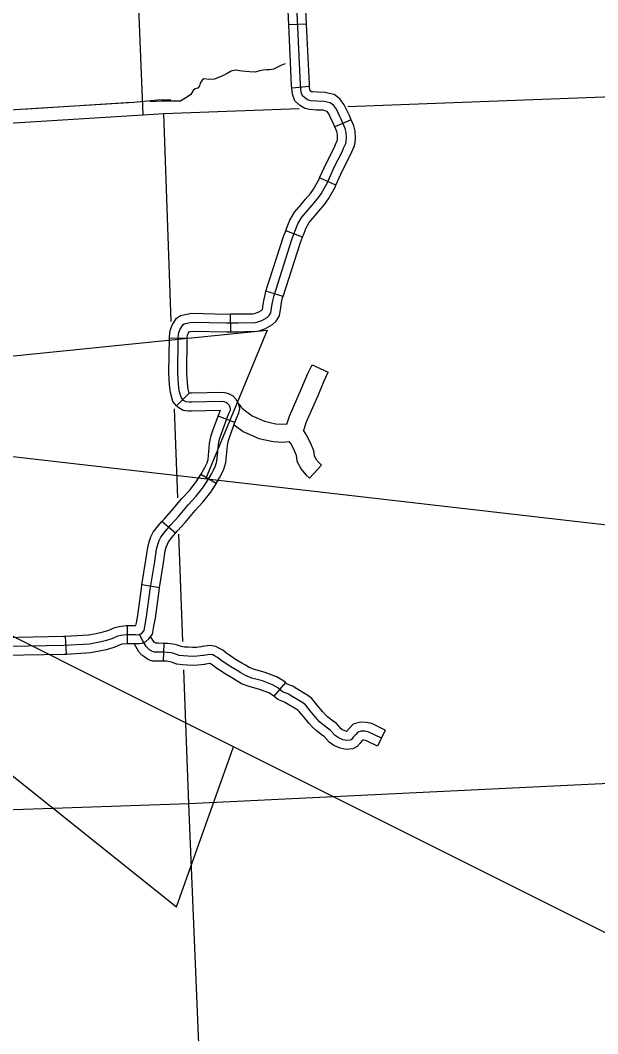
# Model space of a CAD drawing. Extents: x -5566 to 1759129, y -3726 to 731467.
# Drawn here: x -4779.6 to -4742.8, y 214.9 to 279.5 of the extents above; entities that cross this region are included whole.
import ezdxf

# ---------------------------------------------------------------- set-up
doc = ezdxf.new("R2010")
doc.units = 0
doc.layers.add('Default', color=7, linetype='Continuous')

msp = doc.modelspace()

# ---------------------------------------------------------------- linework, layer by layer
at = {"layer": 'Default'}
for p, q in [((-4761.349, 279.302), (-4762.487, 279.248)), ((-4761.155, 275.318), (-4762.29, 275.222)), ((-4758.505, 273.196), (-4759.553, 272.749)), ((-4759.478, 269.029), (-4760.519, 269.493)), ((-4761.617, 265.712), (-4762.681, 266.12)), ((-4762.854, 261.931), (-4763.939, 262.28)), ((-4766.177, 259.682), (-4766.2, 260.821)), ((-4768.961, 259.264), (-4770.1, 259.279)), ((-4768.836, 255.767), (-4769.645, 254.968)), ((-4765.916, 253.898), (-4766.983, 254.296)), ((-4767.115, 250.011), (-4768.093, 250.595)), ((-4769.717, 246.837), (-4770.575, 247.587)), ((-4770.725, 243.366), (-4771.85, 243.549)), ((-4772.768, 239.808), (-4772.768, 240.947)), ((-4776.659, 239.138), (-4776.727, 240.275)), ((-4770.463, 239.817), (-4770.486, 238.678)), ((-4762.698, 237.315), (-4763.442, 236.452)), ((-4756.331, 234.279), (-4756.83, 233.255))]:
    msp.add_line(p, q, dxfattribs=at)
for points in [[(-4771.764, 273.516), (-4773.376, 313.42)], [(-4769.52, 256.352), (-4769.561, 257.052), (-4769.53, 259.321), (-4769.499, 259.63), (-4769.417, 259.847), (-4769.221, 260.146), (-4769.149, 260.197), (-4768.881, 260.259), (-4768.644, 260.3), (-4766.45, 260.246), (-4765.721, 260.261), (-4765.263, 260.271), (-4764.727, 260.264), (-4764.521, 260.3), (-4764.212, 260.414), (-4763.861, 260.604), (-4763.727, 260.733), (-4763.624, 260.898), (-4763.557, 261.331), (-4763.501, 261.656), (-4763.428, 262.007), (-4762.284, 265.564), (-4762.047, 266.183), (-4761.903, 266.564), (-4761.656, 266.987), (-4761.243, 267.461), (-4761.001, 267.75), (-4760.656, 268.157), (-4760.429, 268.477), (-4760.042, 269.163), (-4759.573, 270.214), (-4759.089, 271.168), (-4758.986, 271.395), (-4758.857, 271.689), (-4758.821, 271.838), (-4758.8, 272.05), (-4758.824, 272.385), (-4758.888, 272.643), (-4759.142, 273.237), (-4759.244, 273.452), (-4759.337, 273.647), (-4759.45, 273.874), (-4759.634, 274.14), (-4759.839, 274.284), (-4760.048, 274.334), (-4760.229, 274.376), (-4760.691, 274.386), (-4761.071, 274.417), (-4761.245, 274.458), (-4761.468, 274.592), (-4761.615, 274.725), (-4761.697, 274.961), (-4761.738, 275.443), (-4762.598, 293.694)], [(-4762.487, 279.248), (-4762.676, 283.253)], [(-4761.349, 279.302), (-4761.538, 283.307)], [(-4762.29, 275.222), (-4762.306, 275.406), (-4762.487, 279.248)], [(-4761.155, 275.318), (-4761.169, 275.481), (-4761.349, 279.302)], [(-4762.726, 276.78), (-4762.948, 276.693), (-4763.465, 276.44), (-4763.717, 276.394), (-4763.889, 276.383), (-4764.118, 276.357), (-4764.323, 276.316), (-4764.649, 276.24), (-4764.99, 276.254), (-4765.462, 276.301), (-4765.893, 276.357), (-4766.16, 276.295), (-4766.406, 276.162), (-4766.765, 275.987), (-4767.231, 275.796), (-4767.55, 275.771), (-4767.893, 275.813), (-4768.019, 275.733), (-4768.135, 275.547), (-4768.183, 275.362), (-4768.292, 275.214), (-4768.458, 275.171), (-4768.582, 275.064), (-4768.728, 274.812), (-4768.884, 274.708), (-4769.386, 274.383)], [(-4758.505, 273.196), (-4758.623, 273.471), (-4758.73, 273.696), (-4758.824, 273.896), (-4758.958, 274.165), (-4759.224, 274.548), (-4759.601, 274.812), (-4759.917, 274.888), (-4760.158, 274.944), (-4760.662, 274.955), (-4760.982, 274.981), (-4761.028, 274.992), (-4761.125, 275.05), (-4761.135, 275.081), (-4761.155, 275.318)], [(-4759.553, 272.749), (-4759.661, 273.002), (-4759.759, 273.208), (-4759.849, 273.398), (-4759.941, 273.583), (-4760.044, 273.732), (-4760.078, 273.755), (-4760.179, 273.78), (-4760.3, 273.808), (-4760.721, 273.817), (-4761.16, 273.853), (-4761.462, 273.924), (-4761.809, 274.132), (-4762.105, 274.401), (-4762.258, 274.842), (-4762.29, 275.222)], [(-4758.71, 274.047), (-4740.138, 274.76)], [(-4770.006, 274.469), (-4770.83, 274.454), (-4772.357, 274.303), (-4780.293, 273.805)], [(-4776.506, 274.043), (-4779.508, 273.854)], [(-4772.504, 274.294), (-4775.506, 274.106)], [(-4769.386, 274.383), (-4770.589, 274.383), (-4771.353, 274.349)], [(-4794.309, 272.254), (-4793.936, 272.265), (-4780.003, 273.018), (-4771.764, 273.516), (-4770.454, 273.595), (-4761.83, 273.927)], [(-4769.976, 260.348), (-4770.454, 273.595)], [(-4760.519, 269.493), (-4760.088, 270.459), (-4759.602, 271.415), (-4759.506, 271.627), (-4759.399, 271.871), (-4759.384, 271.933), (-4759.372, 272.058), (-4759.388, 272.295), (-4759.43, 272.461), (-4759.553, 272.749)], [(-4759.478, 269.029), (-4759.059, 269.969), (-4758.576, 270.921), (-4758.466, 271.163), (-4758.315, 271.506), (-4758.258, 271.743), (-4758.229, 272.042), (-4758.259, 272.474), (-4758.346, 272.825), (-4758.505, 273.196)], [(-4762.681, 266.12), (-4762.579, 266.385), (-4762.419, 266.811), (-4762.12, 267.321), (-4761.676, 267.831), (-4761.436, 268.117), (-4761.106, 268.507), (-4760.911, 268.782), (-4760.552, 269.419), (-4760.519, 269.493)], [(-4761.617, 265.712), (-4761.515, 265.98), (-4761.387, 266.318), (-4761.191, 266.653), (-4760.81, 267.091), (-4760.566, 267.383), (-4760.205, 267.808), (-4759.947, 268.171), (-4759.533, 268.906), (-4759.478, 269.03)], [(-4763.939, 262.28), (-4762.822, 265.753), (-4762.681, 266.12)], [(-4762.854, 261.931), (-4761.747, 265.375), (-4761.617, 265.712)], [(-4766.2, 260.821), (-4765.733, 260.831), (-4765.265, 260.84), (-4764.773, 260.834), (-4764.669, 260.853), (-4764.447, 260.934), (-4764.201, 261.068), (-4764.173, 261.095), (-4764.169, 261.101), (-4764.119, 261.424), (-4764.06, 261.763), (-4763.98, 262.152), (-4763.939, 262.28)], [(-4766.177, 259.682), (-4765.71, 259.692), (-4765.261, 259.701), (-4764.681, 259.694), (-4764.373, 259.748), (-4763.976, 259.893), (-4763.522, 260.141), (-4763.282, 260.372), (-4763.079, 260.696), (-4762.995, 261.239), (-4762.941, 261.55), (-4762.877, 261.862), (-4762.854, 261.931)], [(-4770.1, 259.279), (-4770.099, 259.353), (-4770.059, 259.762), (-4769.927, 260.107), (-4769.639, 260.547), (-4769.388, 260.727), (-4768.994, 260.817), (-4768.686, 260.871), (-4766.449, 260.816), (-4766.2, 260.821)], [(-4809.845, 255.135), (-4763.861, 259.783), (-4767.799, 250.297)], [(-4769.645, 254.968), (-4769.871, 255.236), (-4770.029, 255.81), (-4770.088, 256.302), (-4770.131, 257.039), (-4770.1, 259.279)], [(-4768.836, 255.767), (-4768.908, 256.029), (-4768.952, 256.403), (-4768.991, 257.065), (-4768.961, 259.264)], [(-4768.961, 259.264), (-4768.961, 259.288), (-4768.94, 259.498), (-4768.907, 259.586), (-4768.843, 259.683), (-4768.768, 259.701), (-4768.602, 259.729), (-4766.451, 259.677), (-4766.177, 259.682)], [(-4765.678, 255.078), (-4765.52, 254.869), (-4765.447, 254.804), (-4765.254, 254.636), (-4764.819, 254.325), (-4764.038, 253.979), (-4763.32, 253.826), (-4762.904, 253.789), (-4762.656, 253.82), (-4762.598, 253.826), (-4762.558, 253.93), (-4762.431, 254.302), (-4761.67, 256.072), (-4761.264, 257.031), (-4761.002, 257.588), (-4759.971, 257.102)], [(-4761.557, 253.36), (-4761.487, 253.539), (-4761.367, 253.892), (-4760.622, 255.625), (-4760.224, 256.566), (-4759.971, 257.102)], [(-4770.011, 247.367), (-4769.525, 247.905), (-4768.886, 248.678), (-4768.391, 249.194), (-4767.927, 249.792), (-4767.608, 250.297), (-4767.402, 250.643), (-4767.309, 250.818), (-4767.154, 251.132), (-4767.072, 251.442), (-4766.969, 252.482), (-4766.938, 252.668), (-4766.881, 252.91), (-4766.783, 253.204), (-4766.325, 254.431), (-4766.211, 254.689), (-4766.196, 254.781), (-4766.216, 254.874), (-4766.299, 255.024), (-4766.387, 255.117), (-4766.505, 255.178), (-4766.603, 255.214), (-4766.753, 255.239), (-4768.681, 255.194), (-4768.841, 255.197), (-4769.039, 255.221), (-4769.19, 255.311), (-4769.355, 255.507), (-4769.468, 255.919), (-4769.52, 256.352)], [(-4765.916, 253.898), (-4765.797, 254.216), (-4765.661, 254.525), (-4765.616, 254.797), (-4765.678, 255.078), (-4765.835, 255.362), (-4766.038, 255.577), (-4766.274, 255.7), (-4766.457, 255.768), (-4766.714, 255.81), (-4768.683, 255.764), (-4768.836, 255.767)], [(-4548.128, 124.257), (-4548.128, 124.257), (-4809.846, 255.135)], [(-4442.574, 212.873), (-4809.846, 255.135)], [(-4809.845, 255.135), (-4769.64, 223.009), (-4766.011, 233.229)], [(-4769.571, 249.097), (-4769.775, 254.776)], [(-4766.983, 254.296), (-4766.853, 254.645), (-4766.843, 254.667), (-4768.679, 254.625), (-4768.88, 254.628), (-4769.227, 254.671), (-4769.564, 254.87), (-4769.645, 254.968)], [(-4768.093, 250.595), (-4767.898, 250.922), (-4767.816, 251.077), (-4767.69, 251.333), (-4767.634, 251.544), (-4767.534, 252.557), (-4767.497, 252.779), (-4767.43, 253.065), (-4767.32, 253.394), (-4766.983, 254.296)], [(-4767.115, 250.011), (-4766.905, 250.363), (-4766.802, 250.559), (-4766.619, 250.932), (-4766.51, 251.34), (-4766.404, 252.407), (-4766.379, 252.556), (-4766.333, 252.755), (-4766.246, 253.014), (-4765.916, 253.898)], [(-4765.972, 253.749), (-4765.387, 253.33), (-4764.391, 252.89), (-4763.489, 252.697), (-4762.884, 252.644), (-4762.481, 252.694)], [(-4761.557, 253.36), (-4761.373, 253.123), (-4761.101, 252.579), (-4760.909, 252.105), (-4760.872, 251.787), (-4760.754, 251.57), (-4760.578, 251.356), (-4760.393, 251.189)], [(-4762.481, 252.694), (-4762.342, 252.514), (-4762.14, 252.109), (-4762.023, 251.82), (-4761.977, 251.437), (-4761.703, 250.932), (-4761.405, 250.568), (-4761.157, 250.344), (-4760.393, 251.189)], [(-4770.575, 247.587), (-4770.436, 247.746), (-4769.956, 248.277), (-4769.312, 249.058), (-4768.823, 249.567), (-4768.394, 250.12), (-4768.093, 250.595), (-4768.094, 250.595)], [(-4769.717, 246.837), (-4769.585, 246.989), (-4769.094, 247.533), (-4768.46, 248.299), (-4767.96, 248.821), (-4767.461, 249.465), (-4767.123, 249.999), (-4767.115, 250.012)], [(-4771.85, 243.549), (-4771.594, 245.123), (-4771.477, 245.928), (-4771.392, 246.283), (-4771.275, 246.607), (-4771.123, 246.898), (-4770.815, 247.313), (-4770.575, 247.587)], [(-4788.194, 239.49), (-4776.836, 239.698), (-4775.198, 239.796), (-4774.661, 239.895), (-4774.177, 239.993), (-4773.757, 240.137), (-4773.397, 240.291), (-4773.201, 240.341), (-4772.83, 240.377), (-4772.252, 240.377), (-4772.077, 240.372), (-4771.995, 240.388), (-4771.912, 240.424), (-4771.825, 240.496), (-4771.716, 240.64), (-4771.644, 241.022), (-4771.551, 241.506), (-4771.32, 243.259), (-4771.031, 245.037), (-4770.918, 245.821), (-4770.845, 246.12), (-4770.753, 246.377), (-4770.639, 246.594), (-4770.371, 246.955), (-4770.011, 247.367)], [(-4770.725, 243.366), (-4770.468, 244.951), (-4770.358, 245.713), (-4770.299, 245.956), (-4770.23, 246.148), (-4770.155, 246.29), (-4769.928, 246.597), (-4769.717, 246.837)], [(-4769.24, 239.93), (-4769.487, 246.784)], [(-4772.768, 240.947), (-4772.244, 240.947), (-4772.238, 240.947), (-4772.204, 241.128), (-4772.114, 241.597), (-4771.883, 243.342), (-4771.85, 243.549)], [(-4772.768, 239.808), (-4772.261, 239.808), (-4772.033, 239.801), (-4771.826, 239.84), (-4771.611, 239.934), (-4771.41, 240.1), (-4771.181, 240.405), (-4771.085, 240.915), (-4770.989, 241.415), (-4770.756, 243.176), (-4770.725, 243.366)], [(-4776.727, 240.275), (-4775.267, 240.363), (-4774.769, 240.454), (-4774.327, 240.544), (-4773.961, 240.669), (-4773.581, 240.832), (-4773.3, 240.904), (-4772.857, 240.947), (-4772.768, 240.947)], [(-4756.58, 233.767), (-4757.384, 234.159), (-4757.632, 234.21), (-4757.869, 234.221), (-4758.075, 234.159), (-4758.219, 234.004), (-4758.374, 233.829), (-4758.487, 233.695), (-4758.58, 233.643), (-4758.786, 233.623), (-4759.033, 233.674), (-4759.332, 233.808), (-4759.528, 233.942), (-4759.837, 234.293), (-4760.384, 234.695), (-4760.538, 234.839), (-4760.755, 235.087), (-4761.115, 235.51), (-4761.414, 235.891), (-4761.59, 236.025), (-4762.379, 236.496), (-4762.493, 236.574), (-4762.888, 236.726), (-4763.187, 236.984), (-4763.517, 237.17), (-4764.166, 237.428), (-4764.844, 237.608), (-4765.255, 237.764), (-4765.547, 237.934), (-4765.774, 238.078), (-4766.176, 238.315), (-4766.743, 238.686), (-4767.021, 238.908), (-4767.217, 239.021), (-4767.32, 239.078), (-4767.526, 239.109), (-4767.904, 239.055), (-4767.975, 239.037), (-4768.33, 238.996), (-4768.624, 238.985), (-4768.925, 238.999), (-4769.202, 239.015), (-4769.478, 239.055), (-4769.81, 239.176), (-4769.98, 239.212), (-4770.248, 239.243), (-4770.5, 239.248), (-4770.809, 239.253), (-4771.072, 239.259), (-4771.186, 239.295), (-4771.342, 239.392), (-4771.454, 239.483), (-4771.577, 239.62), (-4771.797, 239.989), (-4771.995, 240.388)], [(-4780.712, 240.197), (-4776.858, 240.267), (-4776.727, 240.275)], [(-4776.659, 239.138), (-4775.129, 239.23), (-4774.553, 239.336), (-4774.028, 239.443), (-4773.552, 239.605), (-4773.213, 239.75), (-4773.102, 239.779), (-4772.802, 239.808), (-4772.768, 239.808)], [(-4770.486, 238.678), (-4770.511, 238.679), (-4770.82, 238.684), (-4771.166, 238.691), (-4771.427, 238.774), (-4771.673, 238.928), (-4771.846, 239.067), (-4772.038, 239.28), (-4772.354, 239.811)], [(-4770.463, 239.817), (-4770.49, 239.818), (-4770.799, 239.823), (-4770.961, 239.826), (-4771.011, 239.857), (-4771.061, 239.898), (-4771.117, 239.959), (-4771.293, 240.256)], [(-4766.336, 239.1), (-4766.409, 239.148), (-4766.7, 239.38), (-4766.937, 239.517), (-4767.135, 239.626), (-4767.524, 239.685), (-4768.015, 239.615), (-4768.079, 239.598), (-4768.373, 239.564), (-4768.622, 239.555), (-4768.896, 239.567), (-4769.144, 239.582), (-4769.338, 239.611), (-4769.652, 239.725), (-4769.888, 239.775), (-4770.209, 239.812), (-4770.463, 239.817)], [(-4780.692, 239.058), (-4776.814, 239.129), (-4776.659, 239.138)], [(-4762.698, 237.315), (-4762.858, 237.453), (-4763.271, 237.685), (-4763.987, 237.969), (-4764.67, 238.151), (-4765.01, 238.28), (-4765.252, 238.42), (-4765.477, 238.564), (-4765.875, 238.799), (-4766.336, 239.1)], [(-4766.96, 238.147), (-4767.077, 238.224), (-4767.343, 238.436), (-4767.497, 238.525), (-4767.506, 238.53), (-4767.529, 238.534), (-4767.792, 238.496), (-4767.87, 238.476), (-4768.288, 238.427), (-4768.627, 238.415), (-4768.955, 238.43), (-4769.26, 238.448), (-4769.617, 238.5), (-4769.967, 238.627), (-4770.072, 238.65), (-4770.286, 238.674), (-4770.486, 238.678)], [(-4768.867, 229.586), (-4769.175, 238.12)], [(-4763.442, 236.452), (-4763.516, 236.516), (-4763.763, 236.655), (-4764.345, 236.886), (-4765.019, 237.066), (-4765.501, 237.248), (-4765.843, 237.447), (-4766.072, 237.592), (-4766.477, 237.831), (-4766.96, 238.147)], [(-4759.653, 234.865), (-4760.019, 235.134), (-4760.128, 235.236), (-4760.324, 235.459), (-4760.674, 235.87), (-4761.011, 236.3), (-4761.269, 236.497), (-4762.073, 236.977), (-4762.228, 237.082), (-4762.591, 237.222), (-4762.698, 237.315)], [(-4760.329, 233.947), (-4760.748, 234.256), (-4760.948, 234.443), (-4761.186, 234.715), (-4761.556, 235.149), (-4761.818, 235.483), (-4761.91, 235.553), (-4762.685, 236.016), (-4762.759, 236.066), (-4763.185, 236.231), (-4763.442, 236.452)], [(-4756.331, 234.279), (-4757.198, 234.702), (-4757.561, 234.777), (-4757.94, 234.794), (-4758.386, 234.66), (-4758.641, 234.387), (-4758.799, 234.207), (-4758.857, 234.219), (-4759.053, 234.307), (-4759.148, 234.372), (-4759.45, 234.715), (-4759.653, 234.865)], [(-4756.83, 233.255), (-4757.57, 233.616), (-4757.702, 233.643), (-4757.774, 233.647), (-4757.797, 233.622), (-4757.943, 233.457), (-4758.119, 233.248), (-4758.406, 233.088), (-4758.816, 233.047), (-4759.21, 233.129), (-4759.612, 233.309), (-4759.908, 233.512), (-4760.224, 233.87), (-4760.329, 233.947)], [(-4732.41, 231.348), (-4768.867, 229.586)], [(-4768.867, 229.586), (-4787.477, 228.95)], [(-4767.552, 198.523), (-4768.867, 229.586)]]:
    msp.add_lwpolyline(points, dxfattribs=at)

doc.saveas('drawing.dxf')
